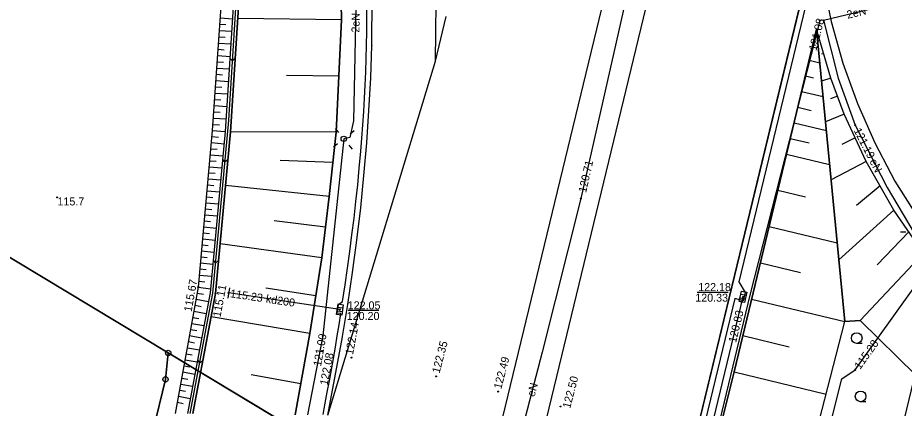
# Model space of a CAD drawing. Extents: x 6424617 to 6425697, y 5665845 to 5667190.
# Drawn here: x 6425378.5 to 6425461.6, y 5666814.1 to 5666850.8 of the extents above; entities that cross this region are included whole.
import ezdxf

# ---------------------------------------------------------------- set-up
doc = ezdxf.new("R2010")
doc.units = 0
for name, color, linetype in [('Warstwa 1', 7, 'Continuous'), ('Warstwa 10', 7, 'Continuous'), ('Warstwa 12', 7, 'Continuous'), ('Warstwa 13', 7, 'Continuous'), ('Warstwa 14', 7, 'Continuous'), ('Warstwa 15', 7, 'Continuous'), ('Warstwa 2', 7, 'Continuous'), ('Warstwa 20', 7, 'Continuous'), ('Warstwa 21', 7, 'Continuous'), ('Warstwa 25', 7, 'Continuous'), ('Warstwa 4', 7, 'Continuous'), ('Warstwa 47', 7, 'Continuous'), ('Warstwa 6', 7, 'Continuous'), ('Warstwa 8', 7, 'Continuous'), ('Warstwa 9', 7, 'Continuous')]:
    doc.layers.add(name, color=color, linetype=linetype)

msp = doc.modelspace()

# ---------------------------------------------------------------- linework, layer by layer
at = {"layer": 'Warstwa 1'}
for p, q in [((6425437.407, 5666792.342), (6425493.084, 5667022.41)), ((6425437.407, 5666792.342), (6425493.084, 5667022.41)), ((6425356.96, 5666840.82), (6425392.62, 5666819.33)), ((6425356.96, 5666840.82), (6425437.407, 5666792.342)), ((6425392.36, 5666816.84), (6425392.62, 5666819.33)), ((6425392.36, 5666816.84), (6425392.62, 5666819.33)), ((6425392.62, 5666819.33), (6425437.407, 5666792.342)), ((6425379.44, 5666763.67), (6425392.36, 5666816.84)), ((6425379.44, 5666763.67), (6425392.36, 5666816.84))]:
    msp.add_line(p, q, dxfattribs=at)
at = {"layer": 'Warstwa 10'}
for centre in [(6425392.62, 5666819.33), (6425392.62, 5666819.33), (6425392.36, 5666816.84)]:
    msp.add_circle(centre, 0.25, dxfattribs=at)
at = {"layer": 'Warstwa 12'}
for points in [[(6425454.75, 5666812.915), (6425455.753, 5666816.883), (6425457.009, 5666817.738), (6425466.513, 5666831.046), (6425477.951, 5666845.959), (6425477.163, 5666847.339), (6425475.812, 5666851.526), (6425475.173, 5666855.074), (6425474.407, 5666861.19), (6425474.538, 5666868.989), (6425475.24, 5666876.27), (6425477.752, 5666888.602), (6425479.441, 5666893.041), (6425480.828, 5666893.587), (6425484.849, 5666908.144), (6425470.76, 5666912.634), (6425469.827, 5666913.063), (6425472.078, 5666923.598), (6425472.03, 5666923.61), (6425482.03, 5666965.191), (6425489.31, 5666994.281), (6425496.49, 5667021.647)], [(6425448.88, 5666902.64), (6425446.38, 5666897.91), (6425442.47, 5666880.32), (6425438.77, 5666865.68), (6425435.84, 5666854.05), (6425431.28, 5666833.8), (6425427.67, 5666819.41), (6425426.06, 5666813.262)], [(6425454.04, 5666850.53), (6425461.88, 5666852.41), (6425461.02, 5666861.32), (6425461.55, 5666862.55), (6425461.42, 5666869.51), (6425461.82, 5666877.23), (6425462.68, 5666883.35), (6425464.25, 5666890.71), (6425466.08, 5666898.9)], [(6425418.2, 5666857.76), (6425411.21, 5666857.12), (6425410.3, 5666856.35), (6425409.99, 5666841.1), (6425409.63, 5666839.53), (6425409.07, 5666839.41), (6425407.11, 5666820.92), (6425405.669, 5666813.508)], [(6425454.04, 5666850.53), (6425453.7, 5666850.51), (6425447.14, 5666824.73), (6425444.309, 5666813.041)], [(6425454.04, 5666850.53), (6425455.4, 5666845.1), (6425457.01, 5666840.69), (6425459.99, 5666834.85), (6425462.49, 5666830.61), (6425467.42, 5666824.69), (6425475.84, 5666816.94), (6425483.301, 5666812.571)], [(6425408.71, 5666823.39), (6425398.28, 5666824.95)], [(6425443.727, 5666813.048), (6425446.49, 5666824.59)]]:
    msp.add_lwpolyline(points, dxfattribs=at)
at = {"layer": 'Warstwa 13'}
msp.add_circle((6425382.206, 5666833.909), 0.045, dxfattribs=at)
at = {"layer": 'Warstwa 14'}
for p, q in [((6425445.103, 5666824.998), (6425442.181, 5666824.998)), ((6425412.366, 5666823.292), (6425409.488, 5666823.292))]:
    msp.add_line(p, q, dxfattribs=at)
for centre in [(6425453.7, 5666850.51), (6425457.01, 5666840.69), (6425431.28, 5666833.8), (6425398.28, 5666824.95), (6425446.374, 5666824.104), (6425446.49, 5666824.59), (6425408.71, 5666823.39), (6425407.11, 5666820.92), (6425457.009, 5666817.738)]:
    msp.add_circle(centre, 0.045, dxfattribs=at)
at = {"layer": 'Warstwa 2'}
msp.add_circle((6425409.07, 5666839.41), 0.25, dxfattribs=at)
at = {"layer": 'Warstwa 20'}
for points in [[(6425314.103, 5667029.211), (6425315.581, 5667026.396), (6425321.09, 5667017.329), (6425326.707, 5667009.007), (6425332.328, 5667001.644), (6425369.012, 5666954.157), (6425382.127, 5666936.484), (6425388.892, 5666925.984), (6425393.247, 5666917.98), (6425397.216, 5666909.432), (6425400.558, 5666900.834), (6425403.756, 5666890.579), (6425406.309, 5666879.499), (6425407.78, 5666870.067), (6425408.67, 5666859.825), (6425408.853, 5666850.565), (6425408.345, 5666840.039), (6425407.685, 5666833.993), (6425407.004, 5666828.248), (6425405.898, 5666821.141), (6425404.522, 5666813.522)], [(6425393.298, 5666813.657), (6425395.438, 5666825.508), (6425396.774, 5666840.178), (6425397.83, 5666855.444), (6425397.308, 5666867.017), (6425395.387, 5666881.357), (6425392.961, 5666891.594), (6425389.511, 5666903.33), (6425384.19, 5666917.231), (6425380.005, 5666924.769), (6425372.43, 5666937.379), (6425363.259, 5666950.219), (6425359.316, 5666956.212), (6425352.524, 5666966.198), (6425341.504, 5666981.912), (6425329.825, 5666997.688), (6425317.161, 5667014.853), (6425313.991, 5667019.921)], [(6425444.547, 5666813.039), (6425445.651, 5666817.558), (6425450.571, 5666837.986), (6425453.384, 5666849.709)], [(6425481.867, 5666812.588), (6425481.221, 5666812.926), (6425477.791, 5666815.103), (6425474.465, 5666817.491), (6425471.081, 5666820.378), (6425467.805, 5666823.596), (6425463.4, 5666828.674), (6425460.629, 5666832.713), (6425458.029, 5666837.277), (6425455.963, 5666841.717), (6425454.719, 5666845.111), (6425453.384, 5666849.709)]]:
    msp.add_lwpolyline(points, dxfattribs=at)
at = {"layer": 'Warstwa 21'}
msp.add_line((6425398.355, 5666825.444), (6425398.205, 5666824.456), dxfattribs=at)
for points in [[(6425314.038, 5667023.847), (6425318.834, 5667016.073), (6425331.461, 5666998.529), (6425342.663, 5666983.502), (6425354.15, 5666967.599), (6425365.232, 5666951.474), (6425373.98, 5666938.422), (6425381.71, 5666925.538), (6425385.644, 5666917.945), (6425391.142, 5666903.901), (6425395.001, 5666891.557), (6425397.184, 5666881.754), (6425399.285, 5666866.812), (6425399.444, 5666855.685), (6425398.462, 5666840.068), (6425397.038, 5666824.899), (6425394.925, 5666813.637)], [(6425314.027, 5667022.896), (6425318.409, 5667015.8), (6425331.056, 5666998.236), (6425342.258, 5666983.209), (6425353.745, 5666967.307), (6425364.827, 5666951.201), (6425373.555, 5666938.149), (6425381.265, 5666925.286), (6425385.18, 5666917.733), (6425390.679, 5666903.729), (6425394.518, 5666891.426), (6425396.682, 5666881.663), (6425398.785, 5666866.781), (6425398.944, 5666855.694), (6425397.963, 5666840.107), (6425396.539, 5666824.968), (6425394.409, 5666813.644)], [(6425453.632, 5666812.929), (6425456.019, 5666822.263), (6425453.384, 5666849.709)], [(6425468.392, 5666812.751), (6425462.681, 5666817.231), (6425457.481, 5666822.356), (6425456.019, 5666822.263), (6425453.384, 5666849.709)]]:
    msp.add_lwpolyline(points, dxfattribs=at)
at = {"layer": 'Warstwa 25'}
for centre in [(6425395.438, 5666825.508), (6425397.038, 5666824.899), (6425407.044, 5666819.516), (6425409.804, 5666818.896), (6425417.714, 5666817.123), (6425423.551, 5666815.707), (6425429.387, 5666814.301)]:
    msp.add_circle(centre, 0.045, dxfattribs=at)
at = {"layer": 'Warstwa 4'}
for p, q in [((6425446.693, 5666824.363), (6425446.207, 5666824.477)), ((6425446.773, 5666824.703), (6425446.287, 5666824.817)), ((6425408.935, 5666823.184), (6425408.439, 5666823.249)), ((6425408.981, 5666823.531), (6425408.485, 5666823.596))]:
    msp.add_line(p, q, dxfattribs=at)
for points in [[(6425408.6, 5666839.995), (6425408.287, 5666840.385)], [(6425409.655, 5666839.88), (6425410.045, 5666840.193)], [(6425408.485, 5666838.94), (6425408.095, 5666838.627)], [(6425409.54, 5666838.825), (6425409.853, 5666838.435)], [(6425461.741, 5666830.64), (6425461.241, 5666830.659)]]:
    msp.add_lwpolyline(points, dxfattribs=at)
for points in [[(6425446.848, 5666825.02), (6425446.619, 5666824.046), (6425446.132, 5666824.16), (6425446.361, 5666825.134)], [(6425409.023, 5666823.853), (6425408.892, 5666822.862), (6425408.397, 5666822.927), (6425408.528, 5666823.918)]]:
    msp.add_lwpolyline(points, close=True, dxfattribs=at)
at = {"layer": 'Warstwa 47'}
msp.add_lwpolyline([(6425314.103, 5667029.211), (6425315.581, 5667026.396), (6425321.09, 5667017.329), (6425326.707, 5667009.007), (6425332.328, 5667001.644), (6425369.012, 5666954.157), (6425382.127, 5666936.484), (6425388.892, 5666925.984), (6425393.247, 5666917.98), (6425397.216, 5666909.432), (6425400.558, 5666900.834), (6425403.756, 5666890.579), (6425406.309, 5666879.499), (6425407.78, 5666870.067), (6425408.67, 5666859.825), (6425408.853, 5666850.565), (6425408.345, 5666840.039), (6425407.685, 5666833.993), (6425407.004, 5666828.248), (6425405.898, 5666821.141), (6425404.522, 5666813.522)], dxfattribs=at)
at = {"layer": 'Warstwa 6'}
for p, q in [((6425457.64, 5666820.225), (6425457.14, 5666820.225)), ((6425458.013, 5666814.752), (6425457.513, 5666814.752))]:
    msp.add_line(p, q, dxfattribs=at)
for points in [[(6425493.084, 5667022.41), (6425437.407, 5666792.342), (6425392.62, 5666819.33), (6425356.96, 5666840.82), (6425364.08, 5666857.99), (6425325.81, 5666937.38), (6425352.9, 5666950.36), (6425340.11, 5666976.98), (6425316.39, 5667007.21), (6425286.52, 5667014.65), (6425266.76, 5667059.81), (6425269.791, 5667072.474)], [(6425493.084, 5667022.41), (6425437.407, 5666792.342), (6425454.155, 5666782.149), (6425471.236, 5666853.116), (6425495.139, 5666950.762), (6425496.12, 5666954.85), (6425485.36, 5666958.9), (6425501.348, 5667020.558)], [(6425407.126, 5666813.553), (6425407.329, 5666814.602), (6425407.528, 5666815.653), (6425407.723, 5666816.704), (6425407.913, 5666817.755), (6425408.099, 5666818.808), (6425408.28, 5666819.861), (6425408.457, 5666820.916), (6425408.629, 5666821.97), (6425408.798, 5666823.026), (6425408.459, 5666823.072), (6425408.563, 5666823.87), (6425408.949, 5666824.163), (6425409.191, 5666825.72), (6425409.42, 5666827.279), (6425409.636, 5666828.84), (6425409.839, 5666830.402), (6425410.029, 5666831.966), (6425410.207, 5666833.532), (6425410.372, 5666835.099), (6425410.524, 5666836.667), (6425410.663, 5666838.237), (6425410.766, 5666839.479), (6425410.859, 5666840.723), (6425410.941, 5666841.966), (6425411.014, 5666843.211), (6425411.076, 5666844.456), (6425411.128, 5666845.701), (6425411.171, 5666846.947), (6425411.203, 5666848.194), (6425411.225, 5666849.44), (6425411.191, 5666855.273)], [(6425452.579, 5666854.986), (6425453.077, 5666854.867), (6425446.093, 5666825.993), (6425446.686, 5666824.992), (6425446.491, 5666824.205), (6425445.725, 5666824.419), (6425442.981, 5666813.057)], [(6425244.275, 5666264.977), (6425279.037, 5666410.906), (6425312.219, 5666546.795), (6425313.029, 5666550.146), (6425358.794, 5666739.45), (6425345.837, 5666783.728), (6425348.185, 5666793.45), (6425355.292, 5666837.846), (6425351.457, 5666842.463), (6425355.995, 5666841.398), (6425356.96, 5666840.82), (6425392.62, 5666819.33), (6425392.36, 5666816.84), (6425379.44, 5666763.67), (6425335.03, 5666581.17), (6425333.09, 5666581.65), (6425294.11, 5666422.45), (6425272.8, 5666335.34)], [(6425437.407, 5666792.342), (6425392.62, 5666819.33), (6425392.36, 5666816.84), (6425379.44, 5666763.67)]]:
    msp.add_lwpolyline(points, dxfattribs=at)
for centre in [(6425457.14, 5666820.725), (6425457.513, 5666815.252)]:
    msp.add_circle(centre, 0.5, dxfattribs=at)
at = {"layer": 'Warstwa 8'}
for p, q in [((6425423.991, 5666813.287), (6425452.419, 5666930.893)), ((6425428.098, 5666813.237), (6425456.356, 5666930.102)), ((6425442.448, 5666813.064), (6425452.579, 5666854.986)), ((6425453.933, 5666854.364), (6425454.751, 5666850.408)), ((6425411.703, 5666848.181), (6425411.739, 5666853.02)), ((6425417.71, 5666849.423), (6425417.717, 5666852.163)), ((6425417.658, 5666846.683), (6425418.674, 5666850.886)), ((6425454.751, 5666850.408), (6425455.845, 5666846.519)), ((6425417.658, 5666846.683), (6425417.71, 5666849.423)), ((6425411.591, 5666845.127), (6425411.703, 5666848.166)), ((6425411.703, 5666848.181), (6425411.703, 5666848.166)), ((6425407.579, 5666813.485), (6425417.658, 5666846.683)), ((6425407.579, 5666813.485), (6425417.658, 5666846.683)), ((6425455.845, 5666846.519), (6425457.211, 5666842.718)), ((6425411.431, 5666842.076), (6425411.591, 5666845.127)), ((6425457.211, 5666842.718), (6425458.841, 5666839.022)), ((6425411.222, 5666839.027), (6425411.431, 5666842.076)), ((6425410.964, 5666835.982), (6425411.222, 5666839.027)), ((6425458.841, 5666839.022), (6425460.727, 5666835.449)), ((6425410.658, 5666832.942), (6425410.964, 5666835.982)), ((6425460.727, 5666835.449), (6425462.86, 5666832.019)), ((6425410.303, 5666829.907), (6425410.658, 5666832.942)), ((6425409.9, 5666826.878), (6425410.303, 5666829.907)), ((6425409.449, 5666823.856), (6425409.9, 5666826.878)), ((6425408.953, 5666820.865), (6425409.449, 5666823.856)), ((6425407.579, 5666813.485), (6425408.949, 5666820.842)), ((6425408.949, 5666820.842), (6425408.953, 5666820.865))]:
    msp.add_line(p, q, dxfattribs=at)
msp.add_lwpolyline([(6425457.009, 5666817.738), (6425466.513, 5666831.046), (6425477.951, 5666845.959)], dxfattribs=at)
at = {"layer": 'Warstwa 9'}
for p, q in [((6425398.282, 5666841.115), (6425399.214, 5666855.757)), ((6425397.505, 5666850.747), (6425398.628, 5666850.67)), ((6425408.853, 5666850.565), (6425399.131, 5666850.701)), ((6425397.465, 5666850.159), (6425398.028, 5666850.121)), ((6425397.384, 5666848.985), (6425397.95, 5666848.946)), ((6425397.424, 5666849.572), (6425398.554, 5666849.495)), ((6425397.343, 5666848.398), (6425398.48, 5666848.32)), ((6425453.032, 5666848.244), (6425453.284, 5666848.183)), ((6425397.302, 5666847.811), (6425397.873, 5666847.772)), ((6425454.052, 5666847.41), (6425453.835, 5666847.339)), ((6425397.22, 5666846.637), (6425397.795, 5666846.598)), ((6425397.261, 5666847.224), (6425398.406, 5666847.146)), ((6425398.396, 5666846.99), (6425398.639, 5666846.715)), ((6425398.894, 5666846.94), (6425398.639, 5666846.715)), ((6425452.681, 5666846.778), (6425453.689, 5666846.537)), ((6425397.18, 5666846.05), (6425398.332, 5666845.971)), ((6425397.099, 5666844.875), (6425398.258, 5666844.796)), ((6425397.14, 5666845.462), (6425397.717, 5666845.423)), ((6425408.599, 5666845.302), (6425403.698, 5666845.343)), ((6425452.33, 5666845.313), (6425453.085, 5666845.132)), ((6425454.719, 5666845.111), (6425453.853, 5666844.827)), ((6425397.058, 5666844.288), (6425397.64, 5666844.248)), ((6425397.018, 5666843.701), (6425398.184, 5666843.621)), ((6425451.978, 5666843.848), (6425453.993, 5666843.365)), ((6425455.341, 5666843.414), (6425454.689, 5666843.162)), ((6425396.936, 5666842.527), (6425398.11, 5666842.447)), ((6425396.977, 5666843.114), (6425397.562, 5666843.074)), ((6425451.626, 5666842.382), (6425452.886, 5666842.081)), ((6425396.896, 5666841.94), (6425397.484, 5666841.899)), ((6425455.963, 5666841.717), (6425454.221, 5666840.993)), ((6425396.785, 5666824.928), (6425398.282, 5666841.115)), ((6425396.814, 5666840.765), (6425397.407, 5666840.727)), ((6425396.855, 5666841.352), (6425398.036, 5666841.271)), ((6425451.274, 5666840.917), (6425454.298, 5666840.193)), ((6425396.774, 5666840.178), (6425397.963, 5666840.107)), ((6425396.774, 5666840.178), (6425397.963, 5666840.107)), ((6425408.345, 5666840.039), (6425398.462, 5666840.068)), ((6425408.345, 5666840.039), (6425398.462, 5666840.068)), ((6425396.671, 5666839.05), (6425397.854, 5666838.943)), ((6425396.722, 5666839.614), (6425397.316, 5666839.57)), ((6425450.922, 5666839.451), (6425452.686, 5666839.028)), ((6425456.996, 5666839.497), (6425455.738, 5666838.892)), ((6425396.62, 5666838.486), (6425397.21, 5666838.432)), ((6425396.517, 5666837.357), (6425397.106, 5666837.304)), ((6425396.568, 5666837.921), (6425397.747, 5666837.815)), ((6425397.716, 5666837.481), (6425397.923, 5666837.232)), ((6425398.219, 5666837.478), (6425397.923, 5666837.232)), ((6425408.034, 5666837.187), (6425403.106, 5666837.368)), ((6425450.571, 5666837.986), (6425454.603, 5666837.015)), ((6425396.466, 5666836.793), (6425397.641, 5666836.687)), ((6425458.029, 5666837.277), (6425454.741, 5666835.579)), ((6425396.363, 5666835.664), (6425397.535, 5666835.558)), ((6425396.414, 5666836.228), (6425397.001, 5666836.176)), ((6425396.312, 5666835.1), (6425396.897, 5666835.047)), ((6425407.685, 5666833.993), (6425397.989, 5666835.027)), ((6425459.329, 5666834.995), (6425457.122, 5666833.159)), ((6425396.26, 5666834.536), (6425397.429, 5666834.431)), ((6425449.751, 5666834.581), (6425452.354, 5666833.955)), ((6425396.157, 5666833.407), (6425397.323, 5666833.302)), ((6425396.208, 5666833.972), (6425396.792, 5666833.919)), ((6425396.106, 5666832.843), (6425396.688, 5666832.79)), ((6425460.629, 5666832.713), (6425455.463, 5666828.056)), ((6425396.004, 5666831.715), (6425396.584, 5666831.662)), ((6425396.055, 5666832.279), (6425397.217, 5666832.174)), ((6425407.344, 5666831.12), (6425402.538, 5666831.706)), ((6425395.952, 5666831.15), (6425397.11, 5666831.045)), ((6425448.931, 5666831.177), (6425455.311, 5666829.641)), ((6425462.014, 5666830.694), (6425459.046, 5666827.605)), ((6425395.849, 5666830.022), (6425397.004, 5666829.918)), ((6425395.9, 5666830.586), (6425396.479, 5666830.534)), ((6425395.797, 5666829.458), (6425396.374, 5666829.405)), ((6425407.004, 5666828.248), (6425397.475, 5666829.556)), ((6425395.695, 5666828.329), (6425396.27, 5666828.277)), ((6425395.746, 5666828.893), (6425396.898, 5666828.789)), ((6425463.4, 5666828.674), (6425457.481, 5666822.356)), ((6425395.644, 5666827.765), (6425396.792, 5666827.661)), ((6425396.827, 5666828.027), (6425397.047, 5666827.762)), ((6425397.329, 5666827.996), (6425397.047, 5666827.762)), ((6425448.111, 5666827.772), (6425451.888, 5666826.862)), ((6425395.541, 5666826.636), (6425396.686, 5666826.533)), ((6425395.592, 5666827.2), (6425396.166, 5666827.149)), ((6425395.49, 5666826.072), (6425396.06, 5666826.008)), ((6425394.667, 5666813.641), (6425396.785, 5666824.928)), ((6425395.335, 5666824.939), (6425395.908, 5666824.848)), ((6425395.438, 5666825.508), (6425396.575, 5666825.354)), ((6425406.451, 5666824.694), (6425401.751, 5666825.412)), ((6425395.232, 5666824.37), (6425396.387, 5666824.162)), ((6425447.291, 5666824.367), (6425456.019, 5666822.265)), ((6425395.027, 5666823.231), (6425396.173, 5666823.025)), ((6425395.13, 5666823.8), (6425395.705, 5666823.697)), ((6425394.924, 5666822.662), (6425395.495, 5666822.559)), ((6425405.898, 5666821.141), (6425396.626, 5666822.702)), ((6425394.718, 5666821.524), (6425395.286, 5666821.422)), ((6425394.821, 5666822.093), (6425395.96, 5666821.888)), ((6425394.616, 5666820.955), (6425395.746, 5666820.752)), ((6425446.471, 5666820.962), (6425450.81, 5666819.913)), ((6425394.513, 5666820.386), (6425395.076, 5666820.284)), ((6425394.307, 5666819.247), (6425394.866, 5666819.146)), ((6425394.41, 5666819.816), (6425395.532, 5666819.614)), ((6425394.204, 5666818.678), (6425395.318, 5666818.477)), ((6425395.355, 5666818.672), (6425395.556, 5666818.378)), ((6425395.853, 5666818.581), (6425395.556, 5666818.378)), ((6425393.999, 5666817.54), (6425395.104, 5666817.341)), ((6425394.102, 5666818.109), (6425394.656, 5666818.009)), ((6425445.651, 5666817.558), (6425454.28, 5666815.463)), ((6425393.896, 5666816.97), (6425394.446, 5666816.871)), ((6425405.047, 5666816.428), (6425400.404, 5666817.26)), ((6425393.69, 5666815.832), (6425394.237, 5666815.734)), ((6425393.793, 5666816.401), (6425394.89, 5666816.203)), ((6425393.588, 5666815.263), (6425394.676, 5666815.067)), ((6425393.485, 5666814.694), (6425394.027, 5666814.596))]:
    msp.add_line(p, q, dxfattribs=at)
for points in [[(6425394.925, 5666813.637), (6425397.038, 5666824.899), (6425398.462, 5666840.068), (6425399.444, 5666855.685), (6425399.285, 5666866.812), (6425397.184, 5666881.754), (6425395.001, 5666891.557), (6425391.142, 5666903.901), (6425385.644, 5666917.945)], [(6425385.644, 5666917.945), (6425391.142, 5666903.901), (6425395.001, 5666891.557), (6425397.184, 5666881.754), (6425399.285, 5666866.812), (6425399.444, 5666855.685), (6425398.462, 5666840.068), (6425397.038, 5666824.899), (6425394.925, 5666813.637)], [(6425404.522, 5666813.522), (6425405.898, 5666821.141), (6425407.004, 5666828.248), (6425407.685, 5666833.993), (6425408.345, 5666840.039), (6425408.853, 5666850.565), (6425408.67, 5666859.825), (6425407.78, 5666870.067), (6425406.309, 5666879.499), (6425403.756, 5666890.579), (6425400.558, 5666900.834), (6425397.216, 5666909.432), (6425393.247, 5666917.98)], [(6425393.298, 5666813.657), (6425395.438, 5666825.508), (6425396.774, 5666840.178), (6425397.83, 5666855.444), (6425397.308, 5666867.017), (6425395.387, 5666881.357), (6425392.961, 5666891.594), (6425389.511, 5666903.33), (6425384.19, 5666917.231)], [(6425385.18, 5666917.733), (6425390.679, 5666903.729), (6425394.518, 5666891.426), (6425396.682, 5666881.663), (6425398.785, 5666866.781), (6425398.944, 5666855.694), (6425397.963, 5666840.107), (6425396.539, 5666824.968), (6425394.409, 5666813.644)], [(6425385.18, 5666917.733), (6425390.679, 5666903.729), (6425394.518, 5666891.426), (6425396.682, 5666881.663), (6425398.785, 5666866.781), (6425398.944, 5666855.694), (6425397.963, 5666840.107), (6425396.539, 5666824.968), (6425394.409, 5666813.644)]]:
    msp.add_lwpolyline(points, dxfattribs=at)
for points in [[(6425444.547, 5666813.039), (6425453.632, 5666812.929), (6425456.019, 5666822.263), (6425453.384, 5666849.709), (6425450.571, 5666837.986), (6425445.651, 5666817.558)], [(6425481.867, 5666812.588), (6425481.221, 5666812.926), (6425477.791, 5666815.103), (6425474.465, 5666817.491), (6425471.081, 5666820.378), (6425467.805, 5666823.596), (6425463.4, 5666828.674), (6425460.629, 5666832.713), (6425458.029, 5666837.277), (6425455.963, 5666841.717), (6425454.719, 5666845.111), (6425453.384, 5666849.709), (6425456.019, 5666822.263), (6425457.481, 5666822.356), (6425462.681, 5666817.231), (6425468.392, 5666812.751)]]:
    msp.add_lwpolyline(points, close=True, dxfattribs=at)

# ---------------------------------------------------------------- texts
at = {"layer": 'Warstwa 13'}
for s, rotation, p in [('2eN', 13.48743, (6425456.302, 5666850.667)), ('2eN', 88.83711, (6425410.533, 5666849.368)), ('eN', 297.03278, (6425458.315, 5666837.308)), ('kd200', 351.49242, (6425401.732, 5666824.055)), ('eN', 75.32676, (6425426.945, 5666815.164))]:
    msp.add_text(s, height=0.75, rotation=rotation, dxfattribs=at).set_placement(p)
msp.add_text('115.7', height=0.75, dxfattribs=at).set_placement((6425382.238, 5666833.162))
at = {"layer": 'Warstwa 14'}
for s, rotation, p in [('121.08', 75.7221, (6425453.36, 5666847.624)), ('121.19', 297.03278, (6425456.836, 5666840.202)), ('120.71', 77.3092, (6425431.78, 5666834.315)), ('115.23', 351.49242, (6425398.382, 5666824.556)), ('120.83', 76.5357, (6425445.833, 5666820.233)), ('121.00', 79.97918, (6425406.933, 5666818.03)), ('115.28', 54.46537, (6425457.459, 5666817.722))]:
    msp.add_text(s, height=0.75, rotation=rotation, dxfattribs=at).set_placement(p)
for s, p in [('120.33', (6425442.014, 5666824.133)), ('120.20', (6425409.346, 5666822.417))]:
    msp.add_text(s, height=0.75, dxfattribs=at).set_placement(p)
at = {"layer": 'Warstwa 15'}
for s, p in [('122.18', (6425442.29, 5666825.131)), ('122.05', (6425409.437, 5666823.417))]:
    msp.add_text(s, height=0.75, dxfattribs=at).set_placement(p)
at = {"layer": 'Warstwa 25'}
for s, rotation, p in [('115.67', 79.76145, (6425394.804, 5666823.141)), ('115.11', 79.37184, (6425397.514, 5666822.642)), ('122.14', 79.45206, (6425409.931, 5666819.114)), ('122.35', 75.32676, (6425418.044, 5666817.365)), ('122.08', 78.99942, (6425407.545, 5666816.25)), ('122.49', 75.32676, (6425423.826, 5666815.884)), ('122.50', 75.32676, (6425430.284, 5666814.07))]:
    msp.add_text(s, height=0.75, rotation=rotation, dxfattribs=at).set_placement(p)

doc.saveas('drawing.dxf')
